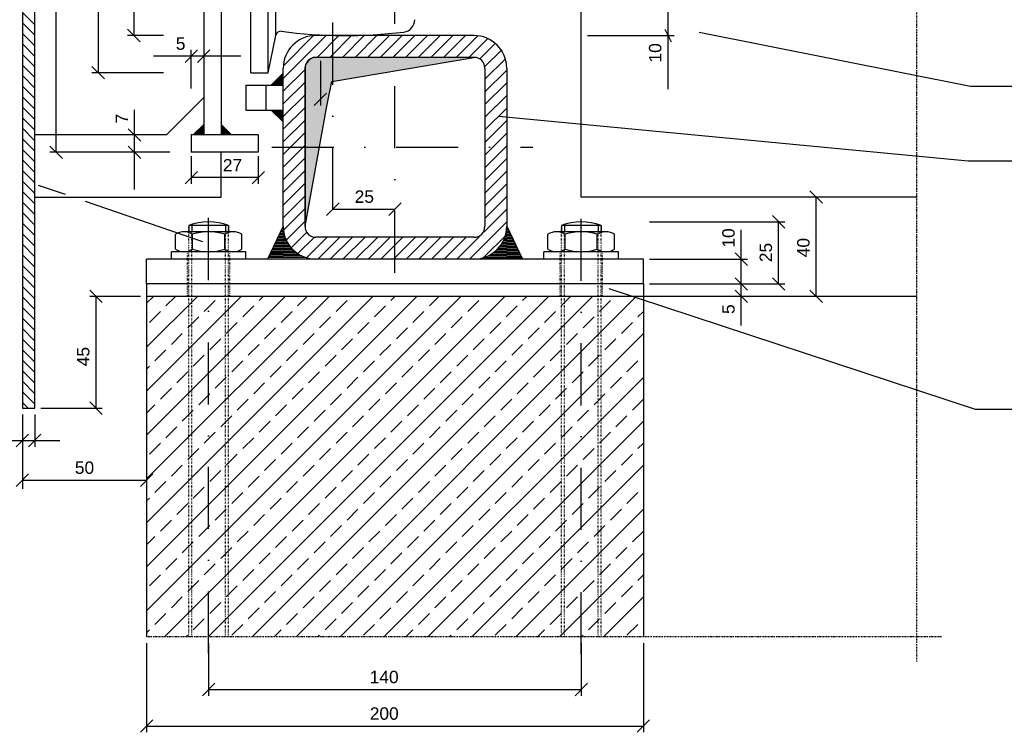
# Model space of a CAD drawing. Header units: millimetres. Extents: x -3395 to 5934498, y -177084 to 63013.
# Tile 588 of 652: x 169485 to 169881, y -36451 to -36164. Entities that reach past the tile are written whole.
import ezdxf

# ---------------------------------------------------------------- set-up
doc = ezdxf.new("R2010")
doc.units = ezdxf.units.MM
doc.linetypes.add('DASHDOT', pattern=[1, 0.5, -0.25, 0, -0.25])
doc.linetypes.add('DOT', pattern=[0.25, 0, -0.25])
doc.layers.add('31', color=7, linetype='Continuous')

# ---------------------------------------------------------------- blocks, each defined once
blk = doc.blocks.new('VER')
at = {"layer": '31', "color": 7, "linetype": 'Continuous'}
for p, q in [((0, -40), (40, 0)), ((0, -35.757), (35.757, 0)), ((0, -31.515), (31.515, 0)), ((0, -27.273), (27.273, 0)), ((0, -23.029), (23.029, 0)), ((0, -18.787), (18.787, 0)), ((0, -14.545), (14.545, 0)), ((0, -10.301), (10.301, 0)), ((0, -6.059), (6.059, 0)), ((0, -1.817), (1.817, 0))]:
    blk.add_line(p, q, dxfattribs=at)

msp = doc.modelspace()

# ---------------------------------------------------------------- hatches: boundary and pattern name
at = {"linetype": 'Continuous'}
msp.add_hatch(color=256, dxfattribs=at).paths.add_polyline_path([(169608.67279, -36199.05525), (169610.76839, -36189.14585), (169611.14419, -36189.08216), (169611.14419, -36179.45665), (169604.34419, -36179.45665), (169604.0899, -36179.464, 0.106347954), (169602.30603, -36179.95717), (169602.20825, -36180.00986, 0.015873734), (169601.96849, -36180.15313), (169601.07639, -36181.14205), (169600.31218, -36182.09514, 0.103338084), (169599.94419, -36183.85665), (169599.94419, -36215.65665), (169605.67893, -36215.65665)])
h = msp.add_hatch(color=256, dxfattribs=at)
h.paths.add_polyline_path([(169636.14419, -36179.45665), (169611.14419, -36179.45665), (169611.14419, -36189.08216), (169636.14419, -36184.84558)])
h.paths.add_polyline_path([(169667.94419, -36179.45665), (169636.14419, -36179.45665), (169636.14419, -36184.84558)])
h.paths.add_polyline_path([(169605.67893, -36215.65665), (169599.94419, -36215.65665), (169599.94419, -36247.45665)])
at = {"ltscale": 50}
h = msp.add_hatch(dxfattribs=at)
h.set_pattern_fill('ANSI33', color=256, scale=50, style=0)
h.set_pattern_definition([(45, (186987.355, -31855.657), (-8.838835, 8.838835), []), (45, (186996.193, -31855.657), (-8.838835, 8.838835), [6.25, -3.125])])
h.paths.add_polyline_path([(169536.14419, -36275.65665), (169536.14419, -36412.65665), (169736.14419, -36412.65665), (169736.14419, -36277.20058), (169731.45457, -36275.65665)])

# ---------------------------------------------------------------- linework, layer by layer
at = {"linetype": 'DASHDOT'}
for p, q in [((169846.14389, -35954.74295), (169846.14389, -36422.65665)), ((169856.14389, -36412.65665), (169536.14419, -36412.65665))]:
    msp.add_line(p, q, dxfattribs=at)
at = {"linetype": 'Continuous'}
for p, q in [((169499.75399, -36217.65665), (169499.75399, -36021.53361)), ((169559.14419, -36021.53361), (169559.14419, -36210.65665)), ((169566.14419, -36020.22451), (169566.14419, -36210.65665)), ((169486.14419, -36051.15165), (169486.14419, -36320.65665)), ((169516.65809, -36055.65665), (169516.65809, -36185.65665)), ((169578.14419, -36185.65665), (169578.14419, -36055.65665)), ((169585.14419, -36185.65665), (169585.14419, -36055.65665)), ((169531.02929, -36070.65665), (169531.02929, -36170.65665)), ((169588.14419, -36170.65665), (169588.14419, -36070.65675)), ((169746.05329, -36151.71555), (169746.05329, -36192.22805)), ((169491.14419, -36166.33945), (169486.14419, -36161.33945)), ((169711.14419, -36235.65665), (169711.14419, -36160.65665)), ((169491.14419, -36170.58205), (169486.14419, -36165.58205)), ((169533.52929, -36173.15665), (169528.52929, -36168.15665)), ((169744.80329, -36168.15665), (169747.30329, -36173.15665)), ((169491.14419, -36174.82535), (169486.14419, -36169.82535)), ((169542.92199, -36170.65665), (169528.52929, -36170.65665)), ((169585.14419, -36185.65665), (169588.14419, -36170.65665)), ((169591.14419, -36188.01055), (169608.49809, -36170.65665)), ((169591.36659, -36182.69695), (169603.28619, -36170.77745)), ((169591.36659, -36182.69695), (169603.28619, -36170.77745)), ((169667.94419, -36170.65665), (169604.34419, -36170.65665)), ((169604.78929, -36179.45665), (169613.58929, -36170.65665)), ((169609.88049, -36179.45665), (169618.68049, -36170.65665)), ((169609.88049, -36179.45665), (169618.68049, -36170.65665)), ((169614.97159, -36179.45665), (169623.77159, -36170.65665)), ((169620.06279, -36179.45665), (169628.86279, -36170.65665)), ((169625.15399, -36179.45665), (169633.95399, -36170.65665)), ((169625.15399, -36179.45665), (169633.95399, -36170.65665)), ((169630.24519, -36179.45665), (169639.04519, -36170.65665)), ((169635.33629, -36179.45665), (169644.13629, -36170.65665)), ((169640.42749, -36179.45665), (169649.22749, -36170.65665)), ((169640.42749, -36179.45665), (169649.22749, -36170.65665)), ((169645.51869, -36179.45665), (169654.31869, -36170.65665)), ((169650.60979, -36179.45665), (169659.40979, -36170.65665)), ((169655.70099, -36179.45665), (169664.50099, -36170.65665)), ((169655.70099, -36179.45665), (169664.50099, -36170.65665)), ((169660.79219, -36179.45665), (169669.45549, -36170.79335)), ((169665.88329, -36179.45665), (169673.47079, -36171.86915)), ((169713.64419, -36170.65665), (169748.55329, -36170.65665)), ((169491.14419, -36179.06675), (169486.14419, -36174.06675)), ((169556.64419, -36176.45565), (169551.64419, -36181.45565)), ((169554.14419, -36191.99635), (169554.14419, -36176.45565)), ((169556.64419, -36181.45565), (169561.64419, -36176.45565)), ((169670.23789, -36180.19325), (169676.52349, -36173.90765)), ((169670.23789, -36180.19325), (169676.52349, -36173.90765)), ((169672.24789, -36183.27445), (169679.10789, -36176.41445)), ((169491.14419, -36183.30935), (169486.14419, -36178.30935)), ((169574.14419, -36178.95565), (169538.96269, -36178.95565)), ((169667.94419, -36179.45665), (169604.34419, -36179.45665)), ((169606.14419, -36180.86475), (169606.14419, -36198.89075)), ((169672.34419, -36188.26925), (169680.46049, -36180.15295)), ((169491.14419, -36187.55265), (169486.14419, -36182.55265)), ((169519.15809, -36188.15665), (169514.15809, -36183.15665)), ((169591.14419, -36247.45665), (169591.14419, -36183.85665)), ((169591.14419, -36193.10175), (169599.94419, -36184.30175)), ((169599.94419, -36247.45665), (169599.94419, -36183.85665)), ((169672.34419, -36183.85665), (169672.34419, -36247.45665)), ((169672.34419, -36193.36045), (169681.14419, -36184.56045)), ((169672.34419, -36193.36045), (169681.14419, -36184.56045)), ((169681.14419, -36183.85665), (169681.14419, -36247.45665)), ((169491.14419, -36191.79525), (169486.14419, -36186.79525)), ((169542.92199, -36185.65665), (169514.15809, -36185.65665)), ((169578.14419, -36185.65665), (169585.14419, -36185.65665)), ((169591.14419, -36198.19295), (169599.94419, -36189.39295)), ((169591.14419, -36198.19295), (169599.94419, -36189.39295)), ((169491.14419, -36196.03845), (169486.14419, -36191.03855)), ((169576.14419, -36190.65665), (169591.14419, -36190.65665)), ((169576.14419, -36190.65665), (169576.14419, -36200.65665)), ((169576.14419, -36190.65665), (169591.14419, -36190.65665)), ((169584.14419, -36190.65665), (169584.14419, -36200.65665)), ((169672.34419, -36198.45165), (169681.14419, -36189.65165)), ((169491.14419, -36200.28005), (169486.14419, -36195.28005)), ((169544.14419, -36210.65665), (169559.14419, -36195.65665)), ((169591.14419, -36203.28405), (169599.94419, -36194.48405)), ((169608.64419, -36193.89075), (169603.64419, -36198.89075)), ((169672.34419, -36203.54285), (169681.14419, -36194.74285)), ((169491.14419, -36204.52325), (169486.14419, -36199.52325)), ((169531.28039, -36232.65665), (169531.28039, -36200.62315)), ((169576.14419, -36200.65665), (169591.14419, -36200.65665)), ((169576.14419, -36200.65665), (169591.14419, -36200.65665)), ((169591.14419, -36208.37525), (169599.94419, -36199.57525)), ((169672.34419, -36208.63395), (169681.14419, -36199.83395)), ((169672.34419, -36208.63395), (169681.14419, -36199.83395)), ((169491.14419, -36208.76585), (169486.14419, -36203.76585)), ((169591.14419, -36213.46645), (169599.94419, -36204.66645)), ((169591.14419, -36213.46645), (169599.94419, -36204.66645)), ((169672.34419, -36213.72515), (169681.14419, -36204.92515)), ((169491.14419, -36213.00845), (169486.14419, -36208.00845)), ((169533.78039, -36213.15665), (169528.78039, -36208.15665)), ((169554.90149, -36210.65665), (169559.14419, -36206.41395)), ((169555.31629, -36210.65665), (169559.14419, -36206.82875)), ((169555.79149, -36210.65665), (169559.14419, -36207.30395)), ((169556.26669, -36210.65665), (169559.14419, -36207.77915)), ((169556.26669, -36210.65665), (169559.14419, -36207.77915)), ((169556.74189, -36210.65665), (169559.14419, -36208.25435)), ((169557.21709, -36210.65665), (169559.14419, -36208.72955)), ((169557.69219, -36210.65665), (169559.14419, -36209.20465)), ((169557.69219, -36210.65665), (169559.14419, -36209.20465)), ((169570.38699, -36210.65665), (169566.14419, -36206.41385)), ((169570.11989, -36210.65665), (169566.14419, -36206.68095)), ((169569.64479, -36210.65665), (169566.14419, -36207.15605)), ((169569.16959, -36210.65665), (169566.14419, -36207.63125)), ((169569.16959, -36210.65665), (169566.14419, -36207.63125)), ((169568.69439, -36210.65665), (169566.14419, -36208.10645)), ((169568.21919, -36210.65665), (169566.14419, -36208.58165)), ((169567.74409, -36210.65665), (169566.14419, -36209.05675)), ((169567.74409, -36210.65665), (169566.14419, -36209.05675)), ((169491.14419, -36217.25155), (169486.14419, -36212.25165)), ((169544.14419, -36210.65665), (169491.14419, -36210.65665)), ((169581.14419, -36210.65665), (169554.14419, -36210.65665)), ((169554.14419, -36210.65665), (169554.14419, -36217.65665)), ((169558.16739, -36210.65665), (169559.14419, -36209.67985)), ((169558.64259, -36210.65665), (169559.14419, -36210.15505)), ((169559.11779, -36210.65665), (169559.14419, -36210.63025)), ((169559.11779, -36210.65665), (169559.14419, -36210.63025)), ((169567.26889, -36210.65665), (169566.14419, -36209.53195)), ((169566.79369, -36210.65665), (169566.14419, -36210.00715)), ((169566.31849, -36210.65665), (169566.14419, -36210.48235)), ((169566.31849, -36210.65665), (169566.14419, -36210.48235)), ((169581.14419, -36210.65665), (169581.14419, -36217.65665)), ((169591.14419, -36218.55765), (169599.94419, -36209.75765)), ((169672.34419, -36218.81635), (169681.14419, -36210.01635)), ((169491.14419, -36221.49335), (169486.14419, -36216.49325)), ((169502.25399, -36220.15665), (169497.25399, -36215.15665)), ((169528.78039, -36215.15665), (169533.78039, -36220.15665)), ((169591.14419, -36223.64875), (169599.94419, -36214.84875)), ((169672.34419, -36223.90745), (169681.14419, -36215.10745)), ((169672.34419, -36223.90745), (169681.14419, -36215.10745)), ((169491.14419, -36225.73645), (169486.14419, -36220.73645)), ((169545.47379, -36217.65665), (169497.25399, -36217.65665)), ((169581.14419, -36217.65665), (169554.14419, -36217.65665)), ((169554.14419, -36219.26785), (169554.14419, -36230.36365)), ((169566.14419, -36235.65665), (169566.14419, -36217.65665)), ((169581.14419, -36219.26785), (169581.14419, -36230.36365)), ((169591.14419, -36228.73995), (169599.94419, -36219.93995)), ((169591.14419, -36228.73995), (169599.94419, -36219.93995)), ((169672.34419, -36228.99865), (169681.14419, -36220.19865)), ((169491.14419, -36229.97905), (169486.14419, -36224.97905)), ((169591.14419, -36233.83115), (169599.94419, -36225.03115)), ((169556.64419, -36225.36365), (169551.64419, -36230.36365)), ((169581.14419, -36227.86365), (169554.14419, -36227.86365)), ((169578.64419, -36230.36365), (169583.64419, -36225.36365)), ((169672.34419, -36234.08985), (169681.14419, -36225.28985)), ((169491.14419, -36234.22165), (169486.14419, -36229.22165)), ((169591.14419, -36238.92225), (169599.94419, -36230.12225)), ((169672.34419, -36239.18095), (169681.14419, -36230.38095)), ((169672.34419, -36239.18095), (169681.14419, -36230.38095)), ((169491.14419, -36238.46475), (169486.14419, -36233.46475)), ((169491.14419, -36235.65665), (169566.14419, -36235.65665)), ((169591.14419, -36244.01345), (169599.94419, -36235.21345)), ((169591.14419, -36244.01345), (169599.94419, -36235.21345)), ((169672.34419, -36244.27215), (169681.14419, -36235.47215)), ((169846.14389, -36235.65665), (169711.14419, -36235.65665)), ((169803.21889, -36233.15665), (169808.21889, -36238.15665)), ((169805.71889, -36275.65665), (169805.71889, -36235.65665)), ((169491.14419, -36242.70665), (169486.14419, -36237.70655)), ((169591.36619, -36248.88265), (169599.94419, -36240.30465)), ((169613.64419, -36238.05715), (169608.64419, -36243.05715)), ((169611.14419, -36240.55715), (169636.14419, -36240.55715)), ((169633.64419, -36243.05715), (169638.64419, -36238.05715)), ((169671.86819, -36249.83935), (169681.14419, -36240.56335)), ((169491.14419, -36246.94965), (169486.14419, -36241.94965)), ((169793.10619, -36248.15665), (169788.10619, -36243.15665)), ((169491.14419, -36251.19225), (169486.14419, -36246.19225)), ((169569.14419, -36247.15665), (169553.14419, -36247.15665)), ((169553.14419, -36247.15665), (169553.14419, -36249.65665)), ((169554.36919, -36246.72155), (169554.36919, -36249.65665)), ((169567.91919, -36246.72155), (169567.91919, -36249.65665)), ((169569.14419, -36247.15665), (169569.14419, -36249.65665)), ((169591.14419, -36247.45665), (169584.85849, -36260.65665)), ((169591.14419, -36248.65665), (169590.57279, -36248.65665)), ((169591.14419, -36248.05665), (169590.85849, -36248.05665)), ((169592.47069, -36252.86925), (169599.94419, -36245.39575)), ((169666.14159, -36260.65705), (169681.14419, -36245.65445)), ((169666.14159, -36260.65705), (169681.14419, -36245.65445)), ((169681.14419, -36247.45665), (169687.42989, -36260.65665)), ((169681.14419, -36248.05665), (169681.42989, -36248.05665)), ((169681.14419, -36248.65665), (169681.71559, -36248.65665)), ((169719.14419, -36247.15665), (169703.14419, -36247.15665)), ((169703.14419, -36247.15665), (169703.14419, -36249.65665)), ((169704.36919, -36246.72155), (169704.36919, -36249.65665)), ((169717.91919, -36246.72155), (169717.91919, -36249.65665)), ((169719.14419, -36247.15665), (169719.14419, -36249.65665)), ((169738.64419, -36245.65665), (169793.10619, -36245.65665)), ((169775.56479, -36287.35755), (169775.56479, -36248.84515)), ((169790.60619, -36270.65665), (169790.60619, -36245.65665)), ((169491.14419, -36255.43485), (169486.14419, -36250.43485)), ((169547.74419, -36256.65665), (169547.74419, -36250.65665)), ((169571.07999, -36249.65665), (169551.20839, -36249.65665)), ((169554.67239, -36256.65665), (169554.67239, -36250.65665)), ((169567.61599, -36256.65665), (169567.61599, -36250.65665)), ((169574.54419, -36256.65665), (169574.54419, -36250.65665)), ((169591.14419, -36252.85665), (169588.57279, -36252.85665)), ((169591.14419, -36252.25665), (169588.85849, -36252.25665)), ((169591.14419, -36251.65665), (169589.14419, -36251.65665)), ((169591.14419, -36251.05665), (169589.42989, -36251.05665)), ((169591.14419, -36250.45665), (169589.71559, -36250.45665)), ((169591.14419, -36249.85665), (169590.00129, -36249.85665)), ((169591.14419, -36249.25665), (169590.28709, -36249.25665)), ((169591.25409, -36249.15665), (169591.14419, -36249.15665)), ((169591.34609, -36249.75665), (169591.14419, -36249.75665)), ((169591.46669, -36250.35665), (169591.14419, -36250.35665)), ((169591.61669, -36250.95665), (169591.14419, -36250.95665)), ((169591.79709, -36251.55665), (169591.14419, -36251.55665)), ((169592.00929, -36252.15665), (169591.14419, -36252.15665)), ((169592.25489, -36252.75665), (169591.14419, -36252.75665)), ((169594.37259, -36256.05855), (169600.55559, -36249.87555)), ((169594.37259, -36256.05855), (169600.55559, -36249.87555)), ((169597.07039, -36258.45195), (169603.61699, -36251.90535)), ((169600.49549, -36260.11795), (169608.71199, -36251.90145)), ((169667.94419, -36251.85665), (169604.34419, -36251.85665)), ((169605.03399, -36260.67065), (169613.80709, -36251.89765)), ((169605.03399, -36260.67065), (169613.80709, -36251.89765)), ((169610.12629, -36260.66955), (169618.90209, -36251.89375)), ((169615.21859, -36260.66845), (169623.99709, -36251.88985)), ((169620.31089, -36260.66725), (169629.09209, -36251.88605)), ((169620.31089, -36260.66725), (169629.09209, -36251.88605)), ((169625.40319, -36260.66615), (169634.18719, -36251.88215)), ((169630.49549, -36260.66495), (169639.28219, -36251.87835)), ((169635.58779, -36260.66385), (169644.37719, -36251.87445)), ((169635.58779, -36260.66385), (169644.37719, -36251.87445)), ((169640.68009, -36260.66275), (169649.47219, -36251.87065)), ((169645.77239, -36260.66155), (169654.56719, -36251.86675)), ((169650.86469, -36260.66045), (169659.66229, -36251.86295)), ((169650.86469, -36260.66045), (169659.66229, -36251.86295)), ((169655.95699, -36260.65935), (169664.75729, -36251.85905)), ((169661.04929, -36260.65815), (169670.15019, -36251.55725)), ((169671.85129, -36260.03855), (169681.00849, -36250.88135)), ((169680.03349, -36252.75665), (169681.14419, -36252.75665)), ((169680.27909, -36252.15665), (169681.14419, -36252.15665)), ((169680.49129, -36251.55665), (169681.14419, -36251.55665)), ((169680.67169, -36250.95665), (169681.14419, -36250.95665)), ((169680.82169, -36250.35665), (169681.14419, -36250.35665)), ((169680.94229, -36249.75665), (169681.14419, -36249.75665)), ((169681.03429, -36249.15665), (169681.14419, -36249.15665)), ((169681.14419, -36249.25665), (169682.00129, -36249.25665)), ((169681.14419, -36249.85665), (169682.28709, -36249.85665)), ((169681.14419, -36250.45665), (169682.57279, -36250.45665)), ((169681.14419, -36251.05665), (169682.85849, -36251.05665)), ((169681.14419, -36251.65665), (169683.14419, -36251.65665)), ((169681.14419, -36252.25665), (169683.42989, -36252.25665)), ((169681.14419, -36252.85665), (169683.71559, -36252.85665)), ((169697.74419, -36256.65665), (169697.74419, -36250.65665)), ((169721.07999, -36249.65665), (169701.20839, -36249.65665)), ((169704.67239, -36256.65665), (169704.67239, -36250.65665)), ((169717.61599, -36256.65665), (169717.61599, -36250.65665)), ((169724.54419, -36256.65665), (169724.54419, -36250.65665)), ((169491.14419, -36259.67785), (169486.14419, -36254.67785)), ((169591.14419, -36256.45665), (169586.85849, -36256.45665)), ((169591.14419, -36255.85665), (169587.14419, -36255.85665)), ((169591.14419, -36255.25665), (169587.42989, -36255.25665)), ((169591.14419, -36254.65665), (169587.71559, -36254.65665)), ((169591.14419, -36254.05665), (169588.00139, -36254.05665)), ((169591.14419, -36253.45665), (169588.28709, -36253.45665)), ((169592.53619, -36253.35665), (169591.14419, -36253.35665)), ((169592.85549, -36253.95665), (169591.14419, -36253.95665)), ((169593.21629, -36254.55665), (169591.14419, -36254.55665)), ((169593.62269, -36255.15665), (169591.14419, -36255.15665)), ((169594.08019, -36255.75665), (169591.14419, -36255.75665)), ((169594.59589, -36256.35665), (169591.14419, -36256.35665)), ((169677.69249, -36256.35665), (169681.14419, -36256.35665)), ((169678.20819, -36255.75665), (169681.14419, -36255.75665)), ((169678.66569, -36255.15665), (169681.14419, -36255.15665)), ((169679.07209, -36254.55665), (169681.14419, -36254.55665)), ((169679.43289, -36253.95665), (169681.14419, -36253.95665)), ((169679.75219, -36253.35665), (169681.14419, -36253.35665)), ((169681.14419, -36253.45665), (169684.00129, -36253.45665)), ((169681.14419, -36254.05665), (169684.28699, -36254.05665)), ((169681.14419, -36254.65665), (169684.57279, -36254.65665)), ((169681.14419, -36255.25665), (169684.85849, -36255.25665)), ((169681.14419, -36255.85665), (169685.14419, -36255.85665)), ((169681.14419, -36256.45665), (169685.42989, -36256.45665)), ((169491.14419, -36263.91985), (169486.14419, -36258.91985)), ((169536.14419, -36270.65665), (169536.14419, -36260.65665)), ((169736.14419, -36260.65665), (169536.14419, -36260.65665)), ((169736.14419, -36260.65665), (169536.14419, -36260.65665)), ((169576.14419, -36257.65665), (169546.14419, -36257.65665)), ((169546.14419, -36260.65665), (169546.14419, -36257.65665)), ((169576.14419, -36260.65665), (169576.14419, -36257.65665)), ((169591.14419, -36260.05665), (169585.14419, -36260.05665)), ((169591.14419, -36259.45665), (169585.42989, -36259.45665)), ((169591.14419, -36258.85665), (169585.71559, -36258.85665)), ((169591.14419, -36258.25665), (169586.00139, -36258.25665)), ((169591.14419, -36257.65665), (169586.28709, -36257.65665)), ((169591.14419, -36257.05665), (169586.57279, -36257.05665)), ((169595.17959, -36256.95665), (169591.14419, -36256.95665)), ((169595.84539, -36257.55665), (169591.14419, -36257.55665)), ((169596.61439, -36258.15665), (169591.14419, -36258.15665)), ((169597.52139, -36258.75665), (169591.14419, -36258.75665)), ((169598.63189, -36259.35665), (169591.14419, -36259.35665)), ((169600.10269, -36259.95665), (169591.14419, -36259.95665)), ((169672.18569, -36259.95665), (169681.14419, -36259.95665)), ((169673.65649, -36259.35665), (169681.14419, -36259.35665)), ((169674.76699, -36258.75665), (169681.14419, -36258.75665)), ((169675.67399, -36258.15665), (169681.14419, -36258.15665)), ((169676.44299, -36257.55665), (169681.14419, -36257.55665)), ((169677.10879, -36256.95665), (169681.14419, -36256.95665)), ((169681.14419, -36257.05665), (169685.71559, -36257.05665)), ((169681.14419, -36257.65665), (169686.00129, -36257.65665)), ((169681.14419, -36258.25665), (169686.28699, -36258.25665)), ((169681.14419, -36258.85665), (169686.57279, -36258.85665)), ((169681.14419, -36259.45665), (169686.85849, -36259.45665)), ((169681.14419, -36260.05665), (169687.14419, -36260.05665)), ((169726.14419, -36257.65665), (169696.14419, -36257.65665)), ((169696.14419, -36260.65665), (169696.14419, -36257.65665)), ((169726.14419, -36260.65665), (169726.14419, -36257.65665)), ((169736.14419, -36270.65665), (169736.14419, -36260.65665)), ((169738.64419, -36260.65665), (169778.06479, -36260.65665)), ((169778.06479, -36263.15665), (169773.06479, -36258.15665)), ((169491.14419, -36268.16285), (169486.14419, -36263.16285)), ((169491.14419, -36272.40545), (169486.14419, -36267.40545)), ((169773.06479, -36268.15665), (169778.06479, -36273.15665)), ((169788.10619, -36268.15665), (169793.10619, -36273.15665)), ((169491.14419, -36276.64805), (169486.14419, -36271.64805)), ((169736.14419, -36270.65665), (169536.14419, -36270.65665)), ((169536.14419, -36270.65665), (169536.14419, -36275.65665)), ((169736.14419, -36270.65665), (169736.14419, -36275.65665)), ((169738.64419, -36270.65665), (169793.10619, -36270.65665)), ((169491.14419, -36280.89095), (169486.14419, -36275.89095)), ((169513.29269, -36273.15665), (169518.29269, -36278.15665)), ((169533.64419, -36275.65665), (169513.29269, -36275.65665)), ((169515.79269, -36275.65665), (169515.79269, -36320.65665)), ((169846.14389, -36275.65665), (169536.14419, -36275.65665)), ((169536.14419, -36275.65665), (169536.14419, -36412.65665)), ((169736.14419, -36275.65665), (169736.14419, -36412.65665)), ((169773.06479, -36273.15665), (169778.06479, -36278.15665)), ((169808.21889, -36278.15665), (169803.21889, -36273.15665)), ((169491.14419, -36285.13315), (169486.14419, -36280.13315)), ((169491.14419, -36289.37605), (169486.14419, -36284.37605)), ((169491.14419, -36293.61865), (169486.14419, -36288.61865)), ((169491.14419, -36297.86125), (169486.14419, -36292.86125)), ((169491.14419, -36302.10405), (169486.14419, -36297.10405)), ((169491.14419, -36306.34645), (169486.14419, -36301.34645)), ((169491.14419, -36310.58925), (169486.14419, -36305.58925)), ((169491.14419, -36314.83185), (169486.14419, -36309.83185)), ((169491.14419, -36319.07445), (169486.14419, -36314.07445)), ((169488.48369, -36320.65665), (169486.14419, -36318.31725)), ((169518.29269, -36323.15665), (169513.29269, -36318.15665)), ((169486.14419, -36320.65665), (169491.14419, -36320.65665)), ((169486.14419, -36320.65665), (169491.14419, -36320.65665)), ((169486.14419, -36323.15665), (169486.14419, -36353.11655)), ((169491.14419, -36323.15665), (169491.14419, -36336.16935)), ((169493.64419, -36320.65665), (169518.29269, -36320.65665)), ((169488.64419, -36331.16935), (169483.64419, -36336.16935)), ((169488.64419, -36336.16935), (169493.64419, -36331.16935)), ((169471.14419, -36333.66935), (169501.29549, -36333.66935)), ((169483.64419, -36352.13745), (169488.64419, -36347.13745)), ((169538.64419, -36347.13745), (169533.64419, -36352.13745)), ((169486.14419, -36349.63745), (169536.14419, -36349.63745)), ((169536.14419, -36415.15665), (169536.14419, -36451.09885)), ((169561.14419, -36415.15665), (169561.14419, -36436.38655)), ((169711.14419, -36415.15665), (169711.14419, -36436.38655)), ((169736.14419, -36415.15665), (169736.14419, -36451.09885)), ((169558.64419, -36436.38655), (169563.64419, -36431.38655)), ((169561.14419, -36433.88655), (169711.14419, -36433.88655)), ((169713.64419, -36431.38655), (169708.64419, -36436.38655)), ((169533.64419, -36451.09885), (169538.64419, -36446.09885)), ((169738.64419, -36446.09885), (169733.64419, -36451.09885)), ((169536.14419, -36448.59885), (169736.14419, -36448.59885))]:
    msp.add_line(p, q, dxfattribs=at)
at = {"linetype": 'DASHDOT', "ltscale": 50}
for p, q in [((169611.14419, -36240.55715), (169611.14419, -36060.64055)), ((169636.14419, -36266.16315), (169636.14419, -36160.22985)), ((169586.54289, -36215.65665), (169691.61139, -36215.65665)), ((169561.14419, -36419.36737), (169561.14419, -36242.59565)), ((169711.14419, -36419.71025), (169711.14419, -36242.59565))]:
    msp.add_line(p, q, dxfattribs=at)
at = {"linetype": 'DOT'}
for p, q in [((169553.14419, -36412.65665), (169553.14419, -36247.15665)), ((169569.14419, -36412.65665), (169569.14419, -36247.15665)), ((169703.14419, -36412.65665), (169703.14419, -36247.15665)), ((169719.14419, -36412.65665), (169719.14419, -36247.15665)), ((169554.36919, -36412.65665), (169554.36919, -36249.65665)), ((169567.91919, -36412.65665), (169567.91919, -36249.65665)), ((169704.36919, -36412.65665), (169704.36919, -36249.65665)), ((169717.91919, -36412.65665), (169717.91919, -36249.65665)), ((169552.64419, -36275.65665), (169552.64419, -36257.65665)), ((169569.64419, -36275.65665), (169569.64419, -36257.65665)), ((169702.64419, -36275.65665), (169702.64419, -36257.65665)), ((169719.64419, -36275.65665), (169719.64419, -36257.65665))]:
    msp.add_line(p, q, dxfattribs=at)
at = {"linetype": 'Continuous'}
for points in [[(169486.14419, -36320.65665), (169491.14419, -36320.65665), (169491.14419, -36051.14825)], [(170033.95664, -36191.22675), (169867.87159, -36191.22675), (169758.67179, -36169.43725)], [(169936.79755, -36221.22675), (169866.87159, -36221.22675), (169677.81319, -36203.22445)], [(169492.52579, -36230.87013), (169503.32321, -36234.56855)], [(169511.48036, -36237.3626), (169558.61539, -36253.50765)], [(170064.23866, -36321.22675), (169869.87159, -36321.22675), (169722.32369, -36272.65055)]]:
    msp.add_lwpolyline(points, dxfattribs=at)
msp.add_lwpolyline([(169667.94419, -36179.45665), (169604.34419, -36179.45665), (169603.17199, -36179.49055), (169601.99319, -36180.12575), (169601.07639, -36181.14205), (169600.15959, -36182.28545), (169599.89769, -36183.68295), (169599.94419, -36183.85665), (169599.94419, -36247.45665), (169608.67279, -36199.05525), (169610.76839, -36189.14585)], close=True, dxfattribs=at)
for centre, radius, start, end in [((169639.16241, -36164.29123), 4.98178, 276.1307472, 359.9997833), ((169590.12559, -36170.94846), 2, 82.18215, 168.6907306), ((169616.14419, -35973.65665), 197, 262.4903972, 276.8657972), ((169616.14419, -35973.65665), 197, 262.4903972, 276.8657972), ((169604.34419, -36183.85665), 13.2, 90, 180), ((169667.94419, -36183.85665), 13.2, 0, 90), ((169604.34419, -36183.85665), 4.4, 90, 180), ((169667.94419, -36183.85665), 4.4, 0, 90), ((169561.14419, -36267.73998), 22.08333, 68.7606889, 111.2393111), ((169604.34419, -36247.45665), 13.2, 180, 270), ((169604.34419, -36247.45665), 4.4, 180, 270), ((169667.94419, -36247.45665), 4.4, 270, 0), ((169667.94419, -36247.45665), 13.2, 270, 0), ((169711.14419, -36267.73998), 22.08333, 68.7606889, 111.2393111), ((169551.20829, -36256.15664), 6.49999, 57.7957583, 122.2042417), ((169561.14419, -36271.09875), 21.4421, 72.4326417, 107.5673583), ((169571.08009, -36256.15664), 6.49999, 57.7957583, 122.2042417), ((169701.20829, -36256.15664), 6.49999, 57.7957583, 122.2042417), ((169711.14419, -36271.09875), 21.4421, 72.4326417, 107.5673583), ((169721.08009, -36256.15664), 6.49999, 57.7957583, 122.2042417), ((169551.20829, -36251.15665), 6.49999, 237.7957583, 302.2042417), ((169561.14419, -36236.21455), 21.4421, 252.4326417, 287.5673583), ((169571.08009, -36251.15665), 6.49999, 237.7957583, 302.2042417), ((169701.20829, -36251.15665), 6.49999, 237.7957583, 302.2042417), ((169711.14419, -36236.21455), 21.4421, 252.4326417, 287.5673583), ((169721.08009, -36251.15665), 6.49999, 237.7957583, 302.2042417)]:
    msp.add_arc(centre, radius, start, end, dxfattribs=at)

# ---------------------------------------------------------------- block references
at = {"linetype": 'Continuous', "xscale": 0.1200001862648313, "yscale": 0.1200001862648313, "zscale": 0.1}
for p, rotation in [((169591.14419, -36190.65665), 180), ((169591.14419, -36190.65665), 180), ((169591.14419, -36200.65665), 270), ((169591.14419, -36200.65665), 270)]:
    msp.add_blockref('VER', p, dxfattribs=dict(at, rotation=rotation))

# ---------------------------------------------------------------- texts
at = {"ltscale": 50, "char_height": 5, "width": 24.60963, "attachment_point": 7, "line_spacing_factor": 0.499988}
for s, insert in [('{\\fArial|b0|i0|c0|p34;5}', (169547.91826, -36176.4716)), ('{\\fArial|b0|i0|c0|p34;27}', (169566.85335, -36225.3796)), ('{\\fArial|b0|i0|c0|p34;25}', (169619.92915, -36238.0731)), ('{\\fArial|b0|i0|c0|p34;50}', (169507.2831, -36347.1534)), ('{\\fArial|b0|i0|c0|p34;140}', (169625.97897, -36431.4025)), ('{\\fArial|b0|i0|c0|p34;200}', (169626.00188, -36446.1148))]:
    msp.add_mtext(s, dxfattribs=dict(at, insert=insert))
at = {"ltscale": 50, "char_height": 5, "width": 24.60963, "attachment_point": 7, "rotation": 90, "line_spacing_factor": 0.499988}
for s, insert in [('{\\fArial|b0|i0|c0|p34;10}', (169743.46362, -36181.53)), ('{\\fArial|b0|i0|c0|p34;7}', (169528.69072, -36206.02699)), ('{\\fArial|b0|i0|c0|p34;10}', (169772.97512, -36256.02699)), ('{\\fArial|b0|i0|c0|p34;40}', (169803.12922, -36259.91045)), ('{\\fArial|b0|i0|c0|p34;25}', (169788.01652, -36261.88356)), ('{\\fArial|b0|i0|c0|p34;5}', (169772.97512, -36282.72789)), ('{\\fArial|b0|i0|c0|p34;45}', (169513.20302, -36303.78148))]:
    msp.add_mtext(s, dxfattribs=dict(at, insert=insert))

doc.saveas('drawing.dxf')
